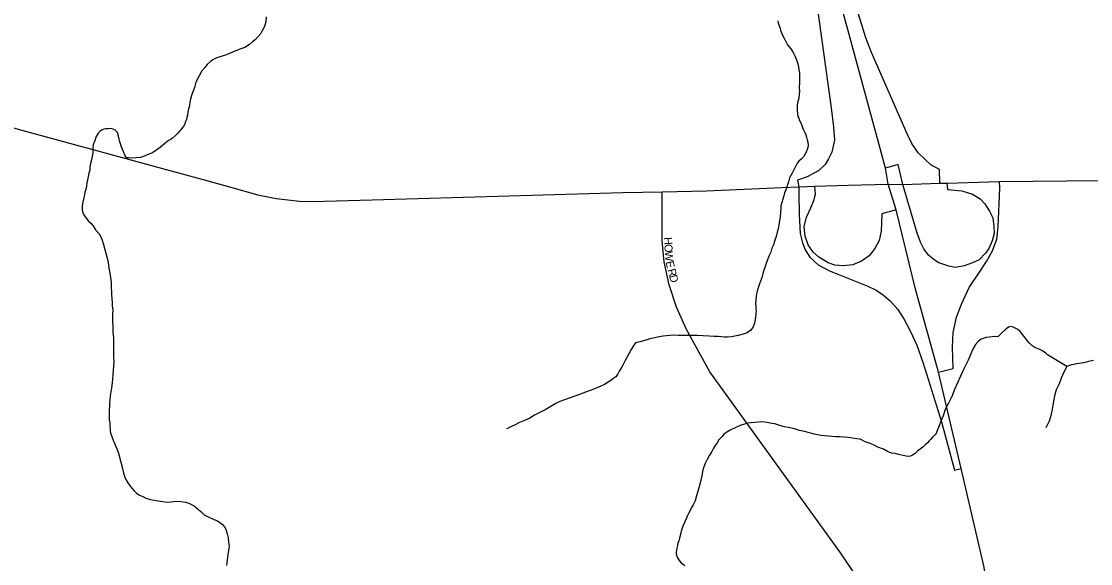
# Model space of a CAD drawing. Extents: x 2010165 to 2382125, y 1060529 to 1407316.
# Drawn here: x 2152412 to 2159092, y 1205323 to 1208711 of the extents above; entities that cross this region are included whole.
import ezdxf

# ---------------------------------------------------------------- set-up
doc = ezdxf.new("R2010")
doc.units = 0
for name, color, linetype in [('GM_X_City_Street', 7, 'Continuous'), ('GM_X_City_Street_Text', 7, 'Continuous'), ('GM_X_Interchange_Ramps', 7, 'Continuous'), ('GM_X_Interstate_Route', 7, 'Continuous'), ('GM_X_Minor_River', 7, 'Continuous'), ('GM_X_State_Route', 7, 'Continuous')]:
    doc.layers.add(name, color=color, linetype=linetype)

msp = doc.modelspace()

# ---------------------------------------------------------------- linework, layer by layer
at = {"layer": 'GM_X_City_Street'}
msp.add_lwpolyline([(2157900.9, 1204111.6), (2157892.6, 1204454.4), (2157870.6, 1204637.5), (2157811.6, 1204855.6), (2157733.6, 1205049), (2157635.4, 1205234.7), (2157524.9, 1205396.8), (2156713.4, 1206522.6), (2156566.9, 1206786.6), (2156504.5, 1206926.4), (2156459.6, 1207066.1), (2156427.2, 1207208.4), (2156414.7, 1207340.7), (2156414.5, 1207646.5)], dxfattribs=at)
at = {"layer": 'GM_X_Interchange_Ramps'}
for points in [[(2158150.6, 1207700), (2158148.1, 1207785.1), (2158094.3, 1207815.2), (2158058.1, 1207847.4), (2158014, 1207890.6), (2157975.7, 1207948.3), (2157946.5, 1208008.5), (2157723.9, 1208515.9), (2157687.7, 1208608.2), (2157662.7, 1208689), (2157565.1, 1209003.1), (2157377.1, 1209701.2), (2157298.5, 1209679.2)], [(2157454.5, 1209105.1), (2157345.3, 1209074.6), (2157471.1, 1208171.8), (2157486.1, 1208049.2), (2157491.1, 1207969.1), (2157476.1, 1207894), (2157453.6, 1207851.5), (2157432.5, 1207816), (2157393.5, 1207778.9), (2157320.9, 1207738.8), (2157260.8, 1207718.8), (2157268.3, 1207677.3)], [(2158194.5, 1207701.1), (2158198.2, 1207661.2), (2158287.5, 1207651.5), (2158354.3, 1207632.2), (2158401.2, 1207602.7), (2158430.6, 1207571.7), (2158461.1, 1207524.8), (2158480.4, 1207483), (2158487.8, 1207431.5), (2158488.7, 1207386.3), (2158476.9, 1207339.4), (2158455.4, 1207293.1), (2158434.7, 1207262), (2158395.9, 1207220.7), (2158353.4, 1207201.9), (2158300.8, 1207183.2), (2158247, 1207173.2), (2158205.7, 1207180.7), (2158144.4, 1207201.9), (2158114.4, 1207222), (2158078.1, 1207250.8), (2158050.5, 1207290.8), (2158029.2, 1207332.1), (2158008, 1207387.2), (2157917.9, 1207692.5), (2157890.2, 1207817), (2157810.7, 1207793.9)], [(2158141.9, 1206518.8), (2158232.2, 1206542.3), (2158229.6, 1206674.8), (2158233.6, 1206768.2), (2158253.6, 1206862.7), (2158285.1, 1206944.1), (2158333.4, 1207047.9), (2158398.1, 1207144.8), (2158441.7, 1207211.6), (2158478.8, 1207278.4), (2158504.9, 1207350.2), (2158513.4, 1207427), (2158523.7, 1207669.7), (2158521.8, 1207711.3)], [(2157268.3, 1207677.3), (2157268.2, 1207631.6), (2157271.3, 1207504), (2157277.7, 1207385), (2157291.6, 1207328.1), (2157308.4, 1207283.7), (2157336.7, 1207237.6), (2157389.2, 1207190.3), (2157460.6, 1207152.6), (2157700.9, 1207056), (2157752.3, 1207032.4), (2157798.4, 1206999.5), (2157838.6, 1206964.9), (2157887, 1206911.5), (2157924.2, 1206851.8), (2157965.4, 1206777), (2158005.8, 1206687.4), (2158045.4, 1206576.5), (2158160.6, 1206208.8), (2158241.6, 1205906.5), (2158282.6, 1205916.9)], [(2157877.4, 1207533.2), (2157786.9, 1207509.3), (2157783.1, 1207401.3), (2157771.5, 1207341.4), (2157744.6, 1207291.5), (2157709.3, 1207246.1), (2157660.9, 1207213.1), (2157606.4, 1207190.8), (2157547.9, 1207184.1), (2157493.5, 1207187.3), (2157453.2, 1207202.6), (2157394.3, 1207238.1), (2157358.8, 1207269.9), (2157327.1, 1207315.6), (2157308.3, 1207369.2), (2157303.1, 1207427.8), (2157317.9, 1207488.6), (2157344.1, 1207546.6), (2157362.5, 1207592.3), (2157374, 1207630.6), (2157369.3, 1207682)]]:
    msp.add_lwpolyline(points, dxfattribs=at)
at = {"layer": 'GM_X_Interstate_Route'}
for points in [[(2157827.8, 1207693.8), (2157810.7, 1207793.9), (2157454.5, 1209105.1), (2157298.5, 1209679.2), (2156811.4, 1211472.2), (2156573.9, 1212356.8), (2156475, 1212841.7), (2156386, 1213319.6), (2156340.9, 1213663.4), (2156286.2, 1214205), (2156238, 1214867.8)], [(2159011, 1195551.5), (2158750.1, 1198271), (2158651.4, 1199505.8), (2158641.6, 1202700.9), (2158629.7, 1203536.7), (2158584.4, 1204122.4), (2158521.2, 1204759.7), (2158424.8, 1205308.8), (2158282.6, 1205916.9), (2158141.9, 1206518.8), (2157998.8, 1207038.5), (2157877.4, 1207533.2), (2157827.8, 1207693.8)]]:
    msp.add_lwpolyline(points, dxfattribs=at)
at = {"layer": 'GM_X_Minor_River'}
for points in [[(2153942.4, 1208739), (2153938.8, 1208708.8), (2153931.2, 1208678.6), (2153919.4, 1208656.4), (2153907.7, 1208636.2), (2153891.9, 1208616), (2153874.1, 1208597.7), (2153856.3, 1208583.4), (2153836.5, 1208567.1), (2153808.7, 1208548.7), (2153776.8, 1208538.3), (2153758.8, 1208530.1), (2153744.9, 1208525.9), (2153730.9, 1208517.7), (2153709, 1208507.4), (2153685.1, 1208499.1), (2153661.2, 1208490.8), (2153639.2, 1208484.5), (2153623.3, 1208478.2), (2153607.4, 1208470), (2153593.5, 1208459.8), (2153573.7, 1208441.5), (2153557.9, 1208423.3), (2153540.1, 1208403)], [(2157138.3, 1208713.9), (2157140.4, 1208701.9), (2157152.9, 1208666), (2157157.1, 1208650), (2157163.3, 1208636), (2157169.6, 1208620), (2157177.8, 1208606.1), (2157186, 1208590.1), (2157198.3, 1208564.2), (2157218.7, 1208540.4), (2157233, 1208516.5), (2157245.4, 1208492.6), (2157253.7, 1208470.6), (2157262, 1208446.6), (2157266.3, 1208426.6), (2157268.5, 1208408.6), (2157272.7, 1208390.6), (2157273, 1208370.5), (2157273.3, 1208350.5), (2157273.6, 1208328.4), (2157271.9, 1208298.3), (2157272.2, 1208276.2), (2157270.5, 1208254.1), (2157268.8, 1208232.1), (2157263.1, 1208209.9), (2157259.3, 1208189.8), (2157257.6, 1208171.7), (2157257.8, 1208153.7), (2157260.1, 1208135.6), (2157262.3, 1208117.6), (2157268.5, 1208105.7), (2157272.7, 1208091.7), (2157280.8, 1208077.7), (2157287.1, 1208059.7), (2157291.3, 1208047.8), (2157297.5, 1208033.8), (2157305.7, 1208017.8), (2157311.9, 1208001.9), (2157316.1, 1207987.9), (2157320.3, 1207971.9), (2157324.5, 1207955.9), (2157326.8, 1207937.8), (2157324.9, 1207923.8), (2157321.1, 1207909.7), (2157315.3, 1207893.6), (2157307.5, 1207879.4), (2157297.7, 1207865.3), (2157283.8, 1207851.1), (2157270, 1207836.8), (2157258.1, 1207824.7), (2157226.9, 1207762.1), (2157211.2, 1207733.8), (2157203.6, 1207707.6), (2157195.9, 1207683.5), (2157188.2, 1207659.3), (2157180.4, 1207639.1), (2157174.6, 1207621), (2157168.9, 1207600.9), (2157163.2, 1207578.8), (2157157.4, 1207558.6), (2157155.7, 1207538.5), (2157154, 1207518.4), (2157152.3, 1207490.3), (2157148.6, 1207466.2), (2157145, 1207440.1), (2157139.3, 1207415.9), (2157133.5, 1207393.8), (2157129.8, 1207375.7), (2157126, 1207361.6), (2157122.1, 1207349.5), (2157116.3, 1207335.4), (2157110.5, 1207315.3), (2157100.8, 1207295.1)], [(2153540.1, 1208403), (2153503, 1208330.3), (2153493.4, 1208298.1), (2153483.8, 1208269.9), (2153476, 1208247.7), (2153468.3, 1208225.6), (2153464.5, 1208207.5), (2153462.8, 1208183.4), (2153457.1, 1208165.2), (2153451.4, 1208143.1), (2153449.6, 1208125), (2153445.8, 1208110.9), (2153443.9, 1208098.9), (2153438.1, 1208084.8), (2153430.4, 1208064.6), (2153418.5, 1208048.4), (2153408.7, 1208034.3), (2153400.8, 1208024.1), (2153390.9, 1208014), (2153375.1, 1207997.7), (2153357.3, 1207981.5), (2153341.4, 1207971.2), (2153331.5, 1207967.1), (2153309.6, 1207950.8), (2153280, 1207922.3), (2153232.3, 1207889.6), (2153198.4, 1207877.2), (2153186.5, 1207871), (2153156.5, 1207860.6), (2153126.5, 1207858.3), (2153100.5, 1207855.9), (2153080.4, 1207857.7), (2153068.4, 1207857.5), (2153058.2, 1207875.5), (2153052, 1207891.4), (2153043.7, 1207911.4), (2153035.4, 1207933.4), (2153029.1, 1207951.4), (2153024.9, 1207965.3), (2153022.8, 1207977.3), (2153012.2, 1208017.3), (2152998, 1208031.2), (2152985.9, 1208037.1), (2152969.9, 1208040.9), (2152953.8, 1208040.7), (2152939.8, 1208040.5), (2152927.8, 1208038.4), (2152917.9, 1208034.2), (2152902, 1208024), (2152892.1, 1208011.9), (2152878.4, 1207987.6), (2152870.7, 1207965.5), (2152862.9, 1207947.3), (2152861, 1207937.3), (2152859.2, 1207921.2), (2152859.5, 1207903.1), (2152857.7, 1207887.1), (2152853.9, 1207869), (2152850.2, 1207846.8), (2152844.5, 1207822.7), (2152840.8, 1207802.6), (2152839, 1207780.5), (2152833.3, 1207762.4), (2152829.5, 1207742.3), (2152825.8, 1207722.1), (2152822, 1207702.1), (2152818.3, 1207681.9), (2152814.6, 1207659.8), (2152808.8, 1207643.7), (2152807, 1207627.6), (2152803.2, 1207611.5), (2152799.4, 1207595.4), (2152795.5, 1207583.4), (2152793.7, 1207571.3), (2152791.9, 1207557.2), (2152792, 1207545.2), (2152792.2, 1207533.2), (2152794.3, 1207523.2), (2152798.5, 1207511.2), (2152806.7, 1207497.2), (2152816.9, 1207481.3), (2152831.2, 1207463.4), (2152847.4, 1207447.6), (2152861.6, 1207433.7), (2152876, 1207407.8), (2152900.4, 1207382), (2152914.8, 1207350.1), (2152925.2, 1207318.1), (2152948.4, 1207232.1), (2152954.8, 1207204.1), (2152959.2, 1207170.1), (2152965.7, 1207138.1), (2152970, 1207110), (2152972.4, 1207080), (2152972.9, 1207045.9), (2152975.2, 1207021.8), (2152975.5, 1207001.8), (2152977.8, 1206979.7), (2152980.1, 1206955.7), (2152980.4, 1206933.6), (2152982.7, 1206907.6)], [(2157100.8, 1207295.1), (2157093.1, 1207268.9), (2157081.4, 1207244.7), (2157073.7, 1207220.6), (2157064, 1207198.4), (2157056.3, 1207174.2), (2157046.7, 1207144), (2157037.1, 1207109.8), (2157025.5, 1207077.5), (2157015.9, 1207047.3), (2157008.2, 1207025.1), (2157004.4, 1207009.1), (2157002.6, 1206993), (2157000.8, 1206970.9), (2156999.1, 1206948.8), (2156999.4, 1206928.7), (2156999.6, 1206914.7), (2157001.7, 1206902.7), (2157000, 1206886.6), (2157000.1, 1206874.6), (2156998.3, 1206862.5), (2156996.4, 1206848.4), (2156992.7, 1206826.3), (2156983, 1206802.1), (2156969.3, 1206781.9), (2156955.4, 1206771.7), (2156945.4, 1206765.6), (2156921.5, 1206757.2), (2156889.6, 1206748.8), (2156847.6, 1206740.3), (2156823.6, 1206738), (2156805.6, 1206737.8), (2156785.5, 1206739.5), (2156765.4, 1206741.3), (2156739.4, 1206743), (2156709.3, 1206744.6), (2156671.2, 1206746.2), (2156635.1, 1206747.7), (2156609.1, 1206749.4), (2156589, 1206749.2), (2156569, 1206748.9), (2156541, 1206748.6), (2156516.9, 1206748.3), (2156488.9, 1206749.9), (2156464.8, 1206747.6), (2156442.8, 1206747.4), (2156420.8, 1206745.1), (2156396.8, 1206740.8), (2156368.8, 1206734.4), (2156338.9, 1206728), (2156307, 1206717.6), (2156275, 1206709.2), (2156249.1, 1206702.9), (2156233.3, 1206682.6), (2156221.6, 1206660.4), (2156209.8, 1206638.2), (2156196.1, 1206615.9), (2156184.4, 1206591.7), (2156170.7, 1206567.5), (2156159, 1206545.3), (2156147.2, 1206525.1), (2156137.4, 1206508.9), (2156125.6, 1206490.7), (2156107.7, 1206478.4), (2156093.9, 1206468.2), (2156078, 1206456), (2156054.1, 1206441.7), (2156028.3, 1206429.3), (2156002.3, 1206419), (2155972.5, 1206406.6), (2155936.6, 1206394.1), (2155898.7, 1206379.6), (2155777, 1206336), (2155751.2, 1206323.6), (2155719.3, 1206305.2), (2155683.5, 1206284.7), (2155647.7, 1206266.2), (2155617.9, 1206249.8), (2155588.1, 1206231.3), (2155554.2, 1206216.9), (2155524.3, 1206204.5), (2155496.5, 1206190.1), (2155474.6, 1206179.8), (2155460.6, 1206173.6), (2155448.7, 1206167.4), (2155442.7, 1206165.3)], [(2152982.7, 1206907.6), (2152981.1, 1206881.5), (2152981.3, 1206859.4), (2152981.6, 1206837.3), (2152984, 1206807.3), (2152984.6, 1206767.1), (2152987, 1206735.1), (2152987.4, 1206705), (2152987.7, 1206676.9), (2152988.2, 1206644.8), (2152988.6, 1206614.7), (2152988.9, 1206586.6), (2152987.3, 1206558.5), (2152985.7, 1206530.4), (2152984, 1206502.3), (2152982.3, 1206478.2), (2152978.7, 1206452.1), (2152975.1, 1206422), (2152971.4, 1206395.8), (2152967.7, 1206371.7), (2152964, 1206347.6), (2152962.3, 1206327.5), (2152962.6, 1206305.4), (2152960.8, 1206283.4), (2152961.1, 1206263.3), (2152961.4, 1206243.2), (2152961.6, 1206223.2), (2152963.9, 1206205.2), (2152964.2, 1206181.1), (2152966.4, 1206169.1), (2152966.5, 1206157), (2152968.7, 1206139), (2152977.1, 1206117.1), (2152985.4, 1206095.1), (2152995.7, 1206069.1), (2153008.1, 1206041.2), (2153016.4, 1206019.2), (2153022.7, 1205997.2), (2153043.8, 1205917.2), (2153050.2, 1205889.2), (2153058.5, 1205863.3), (2153066.8, 1205845.3), (2153077, 1205827.4), (2153087.2, 1205813.4), (2153099.4, 1205797.6), (2153115.7, 1205779.7), (2153131.9, 1205763.8), (2153150.1, 1205752), (2153170.3, 1205742.2), (2153190.4, 1205732.5), (2153218.6, 1205724.8), (2153242.7, 1205719.1), (2153266.8, 1205715.3), (2153294.9, 1205711.7), (2153319, 1205708), (2153347, 1205710.3), (2153381, 1205712.7), (2153411.1, 1205711.1), (2153437.2, 1205707.4), (2153457.3, 1205701.6), (2153471.4, 1205695.8), (2153491.6, 1205684), (2153505.8, 1205672.1), (2153520, 1205660.3), (2153534.2, 1205648.4), (2153544.3, 1205638.5), (2153554.4, 1205628.6), (2153566.5, 1205622.7), (2153582.7, 1205612.9), (2153602.8, 1205605.1), (2153621, 1205597.3), (2153637.1, 1205591.5), (2153651.2, 1205579.6), (2153669.4, 1205567.8), (2153681.6, 1205553.9), (2153689.9, 1205538), (2153698.2, 1205510), (2153704.6, 1205484), (2153706.9, 1205457.9), (2153709.3, 1205431.9), (2153705.6, 1205405.8), (2153702, 1205379.6), (2153698.4, 1205345.5), (2153692.8, 1205311.3)], [(2158943, 1206554.2), (2158822.5, 1206628.1), (2158810.3, 1206640), (2158794.2, 1206649.8), (2158774, 1206661.6), (2158743.8, 1206673.3), (2158723.5, 1206687.1), (2158709.3, 1206700.9), (2158695.1, 1206716.8), (2158682.9, 1206734.7), (2158652.3, 1206774.5), (2158636.1, 1206786.3), (2158620, 1206794.1), (2158607.9, 1206800), (2158593.8, 1206803.8), (2158579.8, 1206799.7), (2158562, 1206787.4), (2158542.2, 1206769.1), (2158524.3, 1206752.8), (2158514.5, 1206742.7), (2158500.5, 1206740.5), (2158488.4, 1206742.4), (2158476.4, 1206740.2), (2158458.4, 1206738), (2158438.4, 1206735.7), (2158420.5, 1206729.5), (2158404.5, 1206723.3), (2158388.7, 1206711.1), (2158372.9, 1206692.8), (2158357.2, 1206666.5), (2158343.6, 1206634.2), (2158326.1, 1206593.9), (2158298.7, 1206539.4), (2158279.3, 1206495), (2158259.8, 1206452.7), (2158242.3, 1206410.3), (2158224.9, 1206368), (2158203.4, 1206325.6), (2158183.9, 1206285.2), (2158170.4, 1206246.9), (2158156.8, 1206212.7), (2158145.1, 1206184.4), (2158135.4, 1206160.2), (2158123.8, 1206132), (2158104, 1206113.7), (2158092.1, 1206099.5), (2158082.2, 1206091.4), (2158072.4, 1206077.2), (2158058.5, 1206065), (2158042.7, 1206050.8), (2158026.8, 1206038.5), (2158011, 1206026.3), (2157995.1, 1206012.1), (2157979.2, 1206001.8), (2157967.3, 1205995.7), (2157947.3, 1205993.4), (2157931.2, 1205997.2), (2157911.1, 1206001), (2157891, 1206004.8), (2157870.9, 1206010.6), (2157848.8, 1206014.3), (2157822.7, 1206024), (2157798.4, 1206037.8), (2157762.2, 1206051.3), (2157736, 1206065.1), (2157713.8, 1206072.8), (2157695.7, 1206080.6), (2157679.6, 1206086.4), (2157665.5, 1206094.3), (2157651.4, 1206100.1), (2157631.3, 1206103.9), (2157605.2, 1206107.6), (2157577.1, 1206111.3), (2157553, 1206113), (2157523, 1206114.6), (2157498.9, 1206116.3), (2157474.8, 1206118), (2157452.8, 1206119.8), (2157428.7, 1206121.5), (2157406.6, 1206123.2), (2157386.6, 1206127), (2157364.4, 1206132.7), (2157336.3, 1206140.4), (2157304.1, 1206148.1), (2157274, 1206155.7), (2157241.8, 1206165.3), (2157201.6, 1206172.9), (2157179.5, 1206178.6), (2157157.4, 1206184.4), (2157137.3, 1206190.1), (2157119.2, 1206195.9), (2157101.1, 1206199.7), (2157079, 1206203.5), (2157056.9, 1206207.2), (2157034.9, 1206208.9), (2157014.9, 1206206.7), (2156994.9, 1206204.4), (2156970.9, 1206202.1), (2156950.9, 1206199.9), (2156934.9, 1206195.7), (2156916.9, 1206191.4)], [(2159109.5, 1206591.5), (2159079.5, 1206585.1), (2159049.5, 1206578.7), (2159019.5, 1206574.3), (2159001.5, 1206572.1), (2158987.6, 1206567.9), (2158971.6, 1206565.7), (2158959.6, 1206561.6), (2158943.7, 1206555.3), (2158924.1, 1206519), (2158908.5, 1206482.7), (2158895, 1206446.4), (2158877.5, 1206408.1), (2158867.8, 1206379.9), (2158862.2, 1206349.7), (2158856.7, 1206313.5), (2158849.2, 1206275.3), (2158841.6, 1206241.1), (2158831.9, 1206212.9), (2158820.2, 1206188.7), (2158812.4, 1206172.6), (2158812.2, 1206172.2)], [(2156916.9, 1206191.4), (2156906.9, 1206189.3), (2156845.2, 1206158.5), (2156819.4, 1206144.1), (2156801.5, 1206131.9), (2156789.7, 1206117.7), (2156769.9, 1206097.4), (2156758.1, 1206077.1), (2156746.3, 1206061), (2156736.5, 1206044.8), (2156724.8, 1206024.6), (2156711, 1206000.3), (2156695.4, 1205974.1), (2156681.7, 1205943.8), (2156670.2, 1205909.6), (2156662.6, 1205873.3), (2156655.1, 1205835.1), (2156639.8, 1205782.8), (2156630.2, 1205746.6), (2156620.6, 1205716.4), (2156608.9, 1205690.1), (2156597.2, 1205669.9), (2156589.3, 1205655.8), (2156581.5, 1205641.6), (2156573.7, 1205623.5), (2156566, 1205603.3), (2156554.3, 1205581.1), (2156544.6, 1205556.9), (2156534.9, 1205526.7), (2156529.2, 1205504.6), (2156523.5, 1205482.4), (2156519.7, 1205466.3), (2156513.9, 1205450.2), (2156510.1, 1205436.1), (2156506.3, 1205420), (2156504.4, 1205408), (2156502.6, 1205393.9), (2156502.8, 1205383.9), (2156509, 1205363.9), (2156521.3, 1205342), (2156533.5, 1205328.1), (2156555.8, 1205312.3)]]:
    msp.add_lwpolyline(points, dxfattribs=at)
at = {"layer": 'GM_X_State_Route'}
for points in [[(2151232.9, 1208040), (2151405.4, 1208100.9), (2151512.1, 1208123.7), (2151632, 1208141.3), (2151741.3, 1208149.1), (2151865, 1208149.1), (2151937.9, 1208143.2), (2152048.6, 1208126.9), (2152152.8, 1208105.5), (2152393.2, 1208038.5), (2153317.5, 1207786.4), (2153538.7, 1207725)], [(2153538.7, 1207725), (2153711.4, 1207677.1), (2153889.1, 1207626.9), (2154004.3, 1207605.5), (2154149.5, 1207588.5), (2154230.9, 1207585.9), (2154602.6, 1207596.3), (2155459.4, 1207621.1), (2156169, 1207642.6), (2156414.5, 1207646.5), (2156693.1, 1207653), (2157162.8, 1207672.8)], [(2157577.7, 1207687.4), (2157827.8, 1207693.8), (2157917.9, 1207692.5), (2158150.6, 1207700), (2158194.5, 1207701.1), (2158521.8, 1207711.3), (2158733.4, 1207713.4)], [(2158733.4, 1207713.4), (2159564.8, 1207721.9), (2159579.8, 1207722.2)], [(2157162.8, 1207672.8), (2157268.3, 1207677.3), (2157369.3, 1207682), (2157577.7, 1207687.4)]]:
    msp.add_lwpolyline(points, dxfattribs=at)

# ---------------------------------------------------------------- texts
at = {"layer": 'GM_X_City_Street_Text'}
for s, rotation, p in [('H', 273.38957, (2156426.1, 1207361.7)), ('O', 273.36775, (2156428.7, 1207317.8)), ('W', 274.19302, (2156431.3, 1207273.1)), ('E', 282.44106, (2156436.6, 1207208.3)), ('R', 284.92641, (2156448.1, 1207158.8)), ('D', 284.94269, (2156458.3, 1207120.6))]:
    msp.add_text(s, height=50, rotation=rotation, dxfattribs=at).set_placement(p)

doc.saveas('drawing.dxf')
